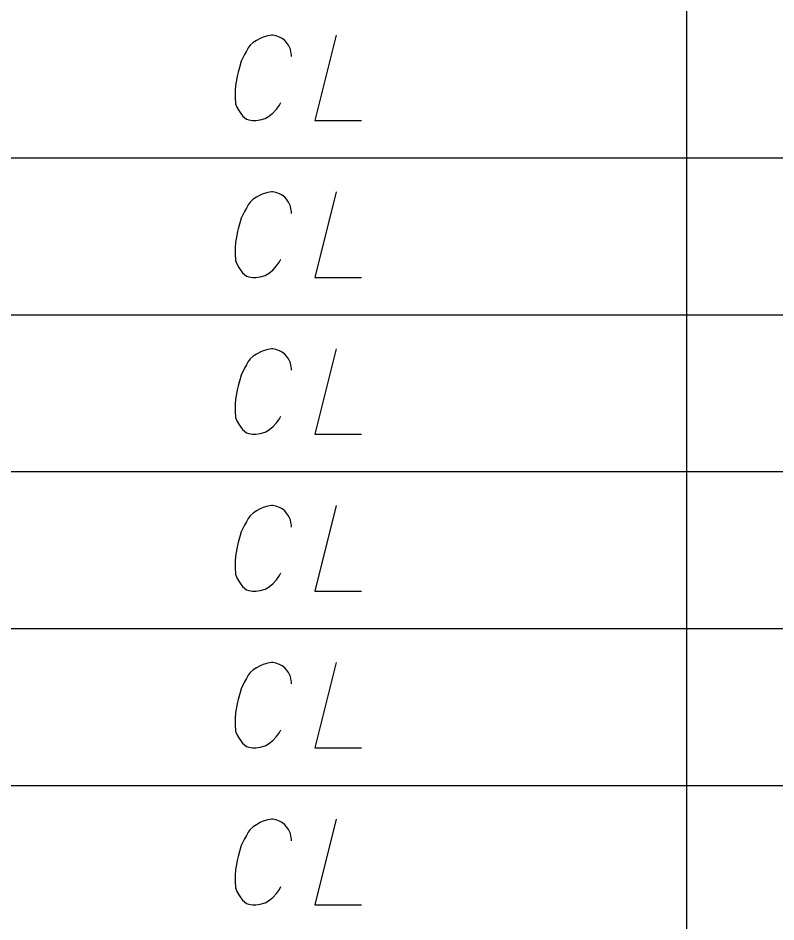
# Model space of a CAD drawing. Extents: x 2074207 to 2076812, y 516372 to 523312.
# Drawn here: x 2076303.1 to 2076345.6, y 518026.8 to 518077.5 of the extents above; entities that cross this region are included whole.
import ezdxf

# ---------------------------------------------------------------- set-up
doc = ezdxf.new("R2010")
doc.units = 0
doc.layers.add('Prop DirtTable_ Soil Test Results - Outline (Minor)', color=7, linetype='Continuous')
doc.layers.add('Prop DirtTable_ Soil Test Results - Tx (Sample Data)', color=7, linetype='Continuous')

msp = doc.modelspace()

# ---------------------------------------------------------------- linework, layer by layer
at = {"layer": 'Prop DirtTable_ Soil Test Results - Outline (Minor)'}
for p, q in [((2076340.594, 518078.48), (2076340.594, 518069.68)), ((2076260.609, 518069.68), (2076811.903, 518069.68)), ((2076260.609, 518069.68), (2076811.903, 518069.68)), ((2076340.594, 518069.68), (2076340.594, 518060.88)), ((2076260.609, 518060.88), (2076811.903, 518060.88)), ((2076260.609, 518060.88), (2076811.903, 518060.88)), ((2076340.594, 518060.88), (2076340.594, 518052.08)), ((2076260.609, 518052.08), (2076811.903, 518052.08)), ((2076260.609, 518052.08), (2076811.903, 518052.08)), ((2076340.594, 518052.08), (2076340.594, 518043.28)), ((2076260.609, 518043.28), (2076811.903, 518043.28)), ((2076260.609, 518043.28), (2076811.903, 518043.28)), ((2076340.594, 518043.28), (2076340.594, 518034.48)), ((2076260.609, 518034.48), (2076811.903, 518034.48)), ((2076260.609, 518034.48), (2076811.903, 518034.48)), ((2076340.594, 518034.48), (2076340.594, 518025.68))]:
    msp.add_line(p, q, dxfattribs=at)
at = {"layer": 'Prop DirtTable_ Soil Test Results - Tx (Sample Data)'}
for points in [[(2076318.45, 518075.366), (2076318.45, 518075.479), (2076318.415, 518075.63), (2076318.38, 518075.781), (2076318.309, 518075.933), (2076318.274, 518076.008), (2076318.168, 518076.159), (2076318.062, 518076.273), (2076317.921, 518076.386), (2076317.78, 518076.462), (2076317.569, 518076.537), (2076317.392, 518076.575), (2076317.322, 518076.575), (2076317.11, 518076.537), (2076316.863, 518076.462), (2076316.687, 518076.386), (2076316.475, 518076.273), (2076316.299, 518076.159), (2076316.122, 518076.008), (2076316.016, 518075.857), (2076315.911, 518075.668), (2076315.805, 518075.479), (2076315.628, 518075.101), (2076315.523, 518074.761), (2076315.452, 518074.496), (2076315.417, 518074.345), (2076315.381, 518074.156), (2076315.311, 518073.741), (2076315.276, 518073.438), (2076315.276, 518073.098), (2076315.311, 518072.72), (2076315.381, 518072.531), (2076315.487, 518072.342), (2076315.558, 518072.229), (2076315.699, 518072.04), (2076315.911, 518071.851), (2076316.052, 518071.813), (2076316.263, 518071.775), (2076316.404, 518071.775), (2076316.44, 518071.775), (2076316.687, 518071.813), (2076316.969, 518071.889), (2076317.145, 518072.002), (2076317.392, 518072.191), (2076317.604, 518072.418), (2076317.78, 518072.644), (2076317.851, 518072.796)], [(2076320.955, 518076.575), (2076319.756, 518071.775), (2076322.366, 518071.775)], [(2076318.45, 518066.566), (2076318.45, 518066.679), (2076318.415, 518066.83), (2076318.38, 518066.981), (2076318.309, 518067.133), (2076318.274, 518067.208), (2076318.168, 518067.359), (2076318.062, 518067.473), (2076317.921, 518067.586), (2076317.78, 518067.662), (2076317.569, 518067.737), (2076317.392, 518067.775), (2076317.322, 518067.775), (2076317.11, 518067.737), (2076316.863, 518067.662), (2076316.687, 518067.586), (2076316.475, 518067.473), (2076316.299, 518067.359), (2076316.122, 518067.208), (2076316.016, 518067.057), (2076315.911, 518066.868), (2076315.805, 518066.679), (2076315.628, 518066.301), (2076315.523, 518065.961), (2076315.452, 518065.696), (2076315.417, 518065.545), (2076315.381, 518065.356), (2076315.311, 518064.941), (2076315.276, 518064.638), (2076315.276, 518064.298), (2076315.311, 518063.92), (2076315.381, 518063.731), (2076315.487, 518063.542), (2076315.558, 518063.429), (2076315.699, 518063.24), (2076315.911, 518063.051), (2076316.052, 518063.013), (2076316.263, 518062.975), (2076316.404, 518062.975), (2076316.44, 518062.975), (2076316.687, 518063.013), (2076316.969, 518063.089), (2076317.145, 518063.202), (2076317.392, 518063.391), (2076317.604, 518063.618), (2076317.78, 518063.844), (2076317.851, 518063.996)], [(2076320.955, 518067.775), (2076319.756, 518062.975), (2076322.366, 518062.975)], [(2076318.45, 518057.766), (2076318.45, 518057.879), (2076318.415, 518058.03), (2076318.38, 518058.181), (2076318.309, 518058.333), (2076318.274, 518058.408), (2076318.168, 518058.559), (2076318.062, 518058.673), (2076317.921, 518058.786), (2076317.78, 518058.862), (2076317.569, 518058.937), (2076317.392, 518058.975), (2076317.322, 518058.975), (2076317.11, 518058.937), (2076316.863, 518058.862), (2076316.687, 518058.786), (2076316.475, 518058.673), (2076316.299, 518058.559), (2076316.122, 518058.408), (2076316.016, 518058.257), (2076315.911, 518058.068), (2076315.805, 518057.879), (2076315.628, 518057.501), (2076315.523, 518057.161), (2076315.452, 518056.896), (2076315.417, 518056.745), (2076315.381, 518056.556), (2076315.311, 518056.141), (2076315.276, 518055.838), (2076315.276, 518055.498), (2076315.311, 518055.12), (2076315.381, 518054.931), (2076315.487, 518054.742), (2076315.558, 518054.629), (2076315.699, 518054.44), (2076315.911, 518054.251), (2076316.052, 518054.213), (2076316.263, 518054.175), (2076316.404, 518054.175), (2076316.44, 518054.175), (2076316.687, 518054.213), (2076316.969, 518054.289), (2076317.145, 518054.402), (2076317.392, 518054.591), (2076317.604, 518054.818), (2076317.78, 518055.044), (2076317.851, 518055.196)], [(2076320.955, 518058.975), (2076319.756, 518054.175), (2076322.366, 518054.175)], [(2076318.45, 518048.966), (2076318.45, 518049.079), (2076318.415, 518049.23), (2076318.38, 518049.381), (2076318.309, 518049.533), (2076318.274, 518049.608), (2076318.168, 518049.759), (2076318.062, 518049.873), (2076317.921, 518049.986), (2076317.78, 518050.062), (2076317.569, 518050.137), (2076317.392, 518050.175), (2076317.322, 518050.175), (2076317.11, 518050.137), (2076316.863, 518050.062), (2076316.687, 518049.986), (2076316.475, 518049.873), (2076316.299, 518049.759), (2076316.122, 518049.608), (2076316.016, 518049.457), (2076315.911, 518049.268), (2076315.805, 518049.079), (2076315.628, 518048.701), (2076315.523, 518048.361), (2076315.452, 518048.096), (2076315.417, 518047.945), (2076315.381, 518047.756), (2076315.311, 518047.341), (2076315.276, 518047.038), (2076315.276, 518046.698), (2076315.311, 518046.32), (2076315.381, 518046.131), (2076315.487, 518045.942), (2076315.558, 518045.829), (2076315.699, 518045.64), (2076315.911, 518045.451), (2076316.052, 518045.413), (2076316.263, 518045.375), (2076316.404, 518045.375), (2076316.44, 518045.375), (2076316.687, 518045.413), (2076316.969, 518045.489), (2076317.145, 518045.602), (2076317.392, 518045.791), (2076317.604, 518046.018), (2076317.78, 518046.244), (2076317.851, 518046.396)], [(2076320.955, 518050.175), (2076319.756, 518045.375), (2076322.366, 518045.375)], [(2076318.45, 518040.166), (2076318.45, 518040.279), (2076318.415, 518040.43), (2076318.38, 518040.581), (2076318.309, 518040.733), (2076318.274, 518040.808), (2076318.168, 518040.959), (2076318.062, 518041.073), (2076317.921, 518041.186), (2076317.78, 518041.262), (2076317.569, 518041.337), (2076317.392, 518041.375), (2076317.322, 518041.375), (2076317.11, 518041.337), (2076316.863, 518041.262), (2076316.687, 518041.186), (2076316.475, 518041.073), (2076316.299, 518040.959), (2076316.122, 518040.808), (2076316.016, 518040.657), (2076315.911, 518040.468), (2076315.805, 518040.279), (2076315.628, 518039.901), (2076315.523, 518039.561), (2076315.452, 518039.296), (2076315.417, 518039.145), (2076315.381, 518038.956), (2076315.311, 518038.541), (2076315.276, 518038.238), (2076315.276, 518037.898), (2076315.311, 518037.52), (2076315.381, 518037.331), (2076315.487, 518037.142), (2076315.558, 518037.029), (2076315.699, 518036.84), (2076315.911, 518036.651), (2076316.052, 518036.613), (2076316.263, 518036.575), (2076316.404, 518036.575), (2076316.44, 518036.575), (2076316.687, 518036.613), (2076316.969, 518036.689), (2076317.145, 518036.802), (2076317.392, 518036.991), (2076317.604, 518037.218), (2076317.78, 518037.444), (2076317.851, 518037.596)], [(2076320.955, 518041.375), (2076319.756, 518036.575), (2076322.366, 518036.575)], [(2076318.45, 518031.366), (2076318.45, 518031.479), (2076318.415, 518031.63), (2076318.38, 518031.781), (2076318.309, 518031.933), (2076318.274, 518032.008), (2076318.168, 518032.159), (2076318.062, 518032.273), (2076317.921, 518032.386), (2076317.78, 518032.462), (2076317.569, 518032.537), (2076317.392, 518032.575), (2076317.322, 518032.575), (2076317.11, 518032.537), (2076316.863, 518032.462), (2076316.687, 518032.386), (2076316.475, 518032.273), (2076316.299, 518032.159), (2076316.122, 518032.008), (2076316.016, 518031.857), (2076315.911, 518031.668), (2076315.805, 518031.479), (2076315.628, 518031.101), (2076315.523, 518030.761), (2076315.452, 518030.496), (2076315.417, 518030.345), (2076315.381, 518030.156), (2076315.311, 518029.741), (2076315.276, 518029.438), (2076315.276, 518029.098), (2076315.311, 518028.72), (2076315.381, 518028.531), (2076315.487, 518028.342), (2076315.558, 518028.229), (2076315.699, 518028.04), (2076315.911, 518027.851), (2076316.052, 518027.813), (2076316.263, 518027.775), (2076316.404, 518027.775), (2076316.44, 518027.775), (2076316.687, 518027.813), (2076316.969, 518027.889), (2076317.145, 518028.002), (2076317.392, 518028.191), (2076317.604, 518028.418), (2076317.78, 518028.644), (2076317.851, 518028.796)], [(2076320.955, 518032.575), (2076319.756, 518027.775), (2076322.366, 518027.775)]]:
    msp.add_lwpolyline(points, dxfattribs=at)

doc.saveas('drawing.dxf')
